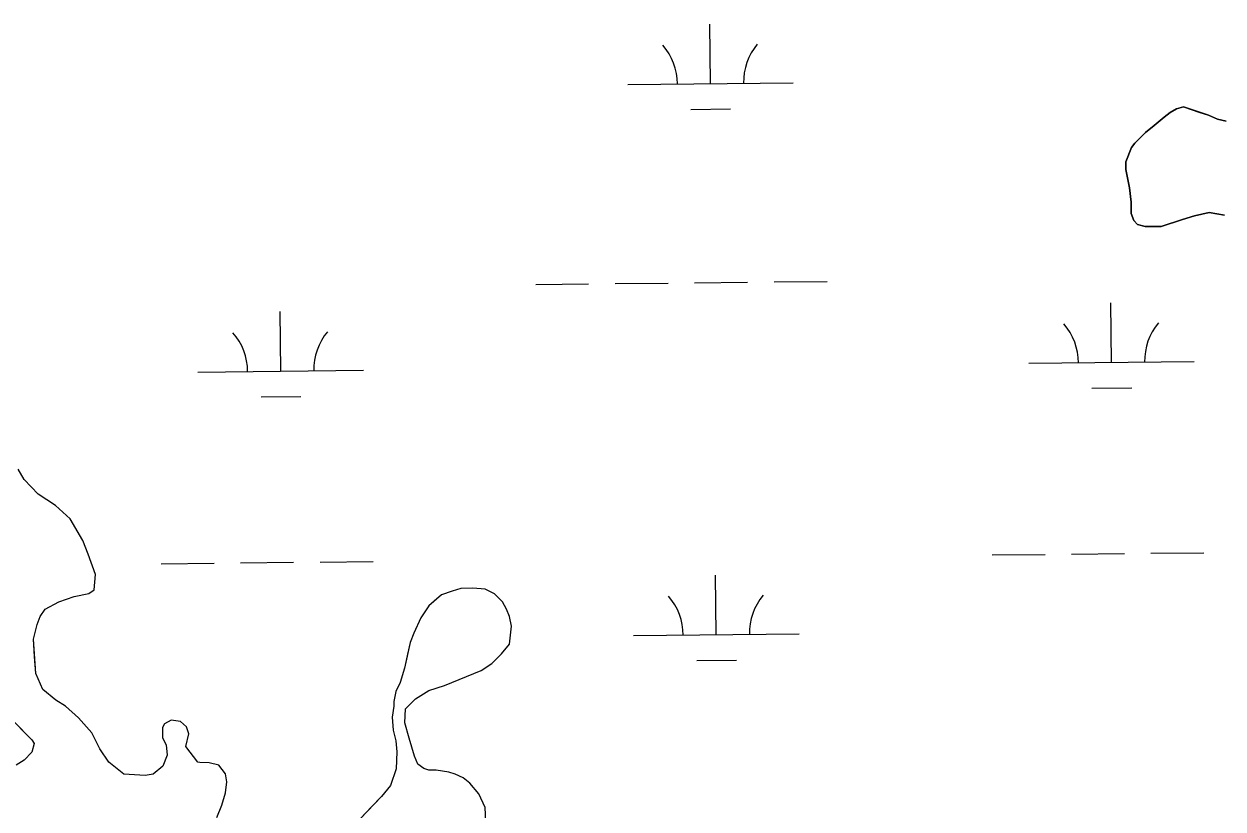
# Model space of a CAD drawing. Extents: x 3734862 to 3772949, y 391520 to 417239.
# Drawn here: x 3766192 to 3766916, y 407188 to 407662 of the extents above; entities that cross this region are included whole.
import ezdxf

# ---------------------------------------------------------------- set-up
doc = ezdxf.new("R2010")
doc.units = 0
doc.layers.add('V-TOPO-SHOR', color=7, linetype='Continuous')
doc.layers.add('V-WETL-SWMP', color=7, linetype='Continuous')

msp = doc.modelspace()

# ---------------------------------------------------------------- linework, layer by layer
at = {"layer": 'V-TOPO-SHOR'}
for p, q in [((3766880.73, 407605.96), (3766884.22, 407608.65)), ((3766884.22, 407608.65), (3766888.09, 407610.95)), ((3766888.09, 407610.95), (3766892.34, 407612.09)), ((3766892.34, 407612.09), (3766901.6, 407608.97)), ((3766901.6, 407608.97), (3766907.39, 407607.01)), ((3766907.39, 407607.01), (3766912.79, 407604.67)), ((3766869.49, 407596.73), (3766874.53, 407600.96)), ((3766874.53, 407600.96), (3766880.73, 407605.96)), ((3766912.79, 407604.67), (3766918.2, 407603.5)), ((3766862.9, 407590.18), (3766869.49, 407596.73)), ((3766857.45, 407579), (3766860.95, 407587.49)), ((3766860.95, 407587.49), (3766862.9, 407590.18)), ((3766857.43, 407574.36), (3766857.45, 407579)), ((3766859.7, 407563.15), (3766857.43, 407574.36)), ((3766860.83, 407554.65), (3766859.7, 407563.15)), ((3766860.8, 407547.69), (3766860.83, 407554.65)), ((3766862.33, 407543.44), (3766860.8, 407547.69)), ((3766864.64, 407541.11), (3766862.33, 407543.44)), ((3766891.7, 407544.1), (3766878.93, 407539.9)), ((3766899.05, 407546.39), (3766891.7, 407544.1)), ((3766907.94, 407548.29), (3766899.05, 407546.39)), ((3766917.21, 407546.71), (3766907.94, 407548.29)), ((3766869.27, 407539.93), (3766864.64, 407541.11)), ((3766878.93, 407539.9), (3766869.27, 407539.93))]:
    msp.add_line(p, q, dxfattribs=at)
for points in [[(3766918.2, 407603.5), (3766912.79, 407604.67), (3766907.39, 407607.01), (3766901.6, 407608.97), (3766892.34, 407612.09), (3766888.09, 407610.95), (3766884.22, 407608.65), (3766880.73, 407605.96), (3766874.53, 407600.96), (3766869.49, 407596.73), (3766862.9, 407590.18), (3766860.95, 407587.49), (3766857.45, 407579), (3766857.43, 407574.36), (3766859.7, 407563.15), (3766860.83, 407554.65), (3766860.8, 407547.69), (3766862.33, 407543.44), (3766864.64, 407541.11), (3766869.27, 407539.93), (3766878.93, 407539.9), (3766891.7, 407544.1), (3766899.05, 407546.39), (3766907.94, 407548.29), (3766917.21, 407546.71)], [(3766313.71, 407209.54), (3766309.65, 407214.74), (3766303.72, 407216.25), (3766298.16, 407216.27), (3766297.05, 407216.65), (3766289.67, 407225.94), (3766291.56, 407233.72), (3766290.09, 407237.8), (3766286.4, 407241.15), (3766280.84, 407241.91), (3766276.75, 407239.7), (3766275.63, 407237.48), (3766275.61, 407231.18), (3766277.82, 407227.1), (3766278.53, 407220.79), (3766275.91, 407214.13), (3766269.96, 407209.33), (3766265.14, 407208.61), (3766252.17, 407209.4), (3766243.3, 407216.48), (3766237.77, 407224.65), (3766232.99, 407234.31), (3766224.87, 407243.24), (3766217.11, 407250.31), (3766211.19, 407254.04), (3766203.43, 407260.37), (3766199.02, 407270.02), (3766198.32, 407280.41), (3766197.62, 407290.79), (3766199.88, 407299.67), (3766201.75, 407304.49), (3766204.73, 407308.92), (3766212.9, 407313.34), (3766222.18, 407316.64), (3766231.08, 407318.46), (3766234.43, 407320.67), (3766235.21, 407329.94), (3766230.8, 407342.18), (3766227.5, 407350.35), (3766219.76, 407363.36), (3766210.9, 407371.54), (3766200.54, 407378.26), (3766192.05, 407387.19), (3766188.37, 407393.5)], [(3766471.12, 407176.32), (3766470.43, 407189.3), (3766466.75, 407197.47), (3766461.21, 407203.79), (3766457.15, 407207.14), (3766452.34, 407209.38), (3766448.64, 407210.51), (3766440.86, 407211.65), (3766436.41, 407211.67), (3766433.45, 407212.79), (3766429.75, 407215.4), (3766427.92, 407220.23), (3766424.62, 407230.99), (3766422.06, 407240.27), (3766422.46, 407248.79), (3766428.42, 407254.7), (3766436.59, 407259.86), (3766445.87, 407262.78), (3766468.15, 407271.97), (3766474.46, 407276.02), (3766480.42, 407281.93), (3766485.26, 407287.84), (3766486.41, 407298.59), (3766485.32, 407304.52), (3766483.48, 407308.98), (3766480.91, 407313.44), (3766476.1, 407318.27), (3766470.56, 407320.89), (3766463.15, 407321.66), (3766455.73, 407321.32), (3766450.54, 407319.85), (3766444.23, 407317.65), (3766441.25, 407315.07), (3766436.42, 407311.01), (3766431.57, 407303.61), (3766427.46, 407294.36), (3766425.21, 407288.81), (3766423.7, 407281.77), (3766421.81, 407273.26), (3766419.19, 407264.74), (3766416.57, 407259.19), (3766415.44, 407253.26), (3766415.43, 407250.3), (3766414.29, 407243.63), (3766415, 407235.84), (3766416.46, 407229.54), (3766417.18, 407222.86), (3766416.77, 407212.48), (3766413.39, 407202.49), (3766407.81, 407195.84), (3766401.85, 407189.56), (3766395.15, 407182.54)], [(3766189.63, 407237.07), (3766196.65, 407230), (3766198.12, 407227.77), (3766196.62, 407222.58), (3766192.15, 407217.78), (3766187.32, 407214.84)], [(3766308.42, 407183.24), (3766311.41, 407190.64), (3766313.66, 407198.05), (3766314.43, 407204.72), (3766313.71, 407209.54)]]:
    msp.add_lwpolyline(points, dxfattribs=at)
at = {"layer": 'V-WETL-SWMP'}
for p, q in [((3766606.62, 407626.13), (3766606.24, 407662.13)), ((3766556.62, 407625.61), (3766656.61, 407626.66)), ((3766594.78, 407610.58), (3766618.78, 407610.83)), ((3766501.05, 407504.94), (3766533.04, 407505.28)), ((3766549.04, 407505.45), (3766581.04, 407505.79)), ((3766597.04, 407505.96), (3766629.04, 407506.29)), ((3766645.04, 407506.46), (3766677.04, 407506.8)), ((3766848.88, 407457.87), (3766848.5, 407493.87)), ((3766347, 407452.57), (3766346.62, 407488.57)), ((3766798.88, 407457.34), (3766898.88, 407458.4)), ((3766297, 407452.04), (3766397, 407453.1)), ((3766837.04, 407442.31), (3766861.04, 407442.57)), ((3766335.16, 407437.01), (3766359.16, 407437.27)), ((3766776.69, 407341.67), (3766808.69, 407342.01)), ((3766824.69, 407342.18), (3766856.69, 407342.52)), ((3766872.69, 407342.68), (3766904.69, 407343.02)), ((3766274.81, 407336.37), (3766306.81, 407336.71)), ((3766322.81, 407336.88), (3766354.81, 407337.21)), ((3766370.81, 407337.38), (3766402.81, 407337.72)), ((3766610.13, 407293.48), (3766609.75, 407329.48)), ((3766560.13, 407292.95), (3766660.13, 407294.01)), ((3766598.29, 407277.92), (3766622.29, 407278.17))]:
    msp.add_line(p, q, dxfattribs=at)
for points in [[(3766918.2, 407603.5), (3766912.79, 407604.67), (3766907.39, 407607.01), (3766892.34, 407612.09), (3766888.09, 407610.95), (3766884.22, 407608.65), (3766874.53, 407600.96), (3766869.49, 407596.73), (3766862.9, 407590.18), (3766860.95, 407587.49), (3766857.45, 407579), (3766857.43, 407574.36), (3766859.7, 407563.15), (3766860.83, 407554.65), (3766860.8, 407547.69), (3766862.33, 407543.44), (3766864.64, 407541.11), (3766869.27, 407539.93), (3766878.93, 407539.9), (3766891.7, 407544.1), (3766899.05, 407546.39), (3766907.94, 407548.29), (3766917.21, 407546.71)], [(3766278.53, 407220.79), (3766275.91, 407214.13), (3766269.96, 407209.33), (3766265.14, 407208.61), (3766252.17, 407209.4), (3766243.3, 407216.48), (3766237.77, 407224.65), (3766232.99, 407234.31), (3766224.87, 407243.24), (3766217.11, 407250.31), (3766211.19, 407254.04), (3766203.43, 407260.37), (3766199.02, 407270.02), (3766197.62, 407290.79), (3766199.88, 407299.67), (3766201.75, 407304.49), (3766204.73, 407308.92), (3766212.9, 407313.34), (3766222.18, 407316.64), (3766231.08, 407318.46), (3766234.43, 407320.67), (3766235.21, 407329.94), (3766230.8, 407342.19), (3766227.5, 407350.35), (3766219.76, 407363.36), (3766210.9, 407371.55), (3766200.54, 407378.26), (3766192.05, 407387.19), (3766188.37, 407393.5)], [(3766471.12, 407176.32), (3766470.43, 407189.3), (3766466.75, 407197.47), (3766461.21, 407203.79), (3766457.15, 407207.14), (3766452.34, 407209.38), (3766448.64, 407210.51), (3766440.86, 407211.65), (3766436.41, 407211.67), (3766433.45, 407212.79), (3766429.75, 407215.4), (3766427.92, 407220.23), (3766424.62, 407230.99), (3766422.06, 407240.26), (3766422.46, 407248.79), (3766428.42, 407254.7), (3766436.59, 407259.85), (3766445.87, 407262.79), (3766468.15, 407271.97), (3766474.46, 407276.02), (3766480.42, 407281.93), (3766485.26, 407287.84), (3766486.41, 407298.59), (3766485.32, 407304.52), (3766483.48, 407308.98), (3766480.91, 407313.44), (3766476.11, 407318.27), (3766470.56, 407320.89), (3766463.15, 407321.66), (3766455.73, 407321.32), (3766450.54, 407319.85), (3766444.23, 407317.65), (3766436.42, 407311.01), (3766431.57, 407303.61), (3766427.46, 407294.36), (3766425.21, 407288.81), (3766421.81, 407273.26), (3766419.19, 407264.74), (3766416.57, 407259.19), (3766415.44, 407253.26), (3766415.43, 407250.3), (3766414.29, 407243.63), (3766415, 407235.84), (3766416.46, 407229.54), (3766417.18, 407222.86), (3766416.77, 407212.48), (3766413.39, 407202.49), (3766407.81, 407195.84), (3766395.15, 407182.54)], [(3766174.86, 407251.95), (3766196.65, 407230), (3766198.12, 407227.77), (3766196.62, 407222.59), (3766192.15, 407217.78), (3766187.32, 407214.84)], [(3766308.42, 407183.24), (3766311.41, 407190.64), (3766313.66, 407198.05), (3766314.43, 407204.72), (3766313.71, 407209.54), (3766309.65, 407214.74), (3766303.72, 407216.25), (3766298.16, 407216.27), (3766297.05, 407216.64), (3766289.67, 407225.94), (3766291.56, 407233.72), (3766290.09, 407237.8), (3766286.39, 407241.15), (3766280.84, 407241.91), (3766276.75, 407239.7), (3766275.63, 407237.48), (3766275.61, 407231.18), (3766277.81, 407227.1), (3766278.53, 407220.79)]]:
    msp.add_lwpolyline(points, dxfattribs=at)
for centre, start, end in [((3766661.85, 407627.19), 139.83336, 181.37702), ((3766551.37, 407626.03), 359.83336, 41.37702), ((3766402.23, 407453.63), 139.83336, 181.37702), ((3766793.63, 407457.76), 359.83336, 41.37702), ((3766904.11, 407458.93), 139.83336, 181.37702), ((3766291.75, 407452.46), 359.83336, 41.37702), ((3766665.36, 407294.54), 139.83336, 181.37702), ((3766554.88, 407293.37), 359.83336, 41.37702)]:
    msp.add_arc(centre, 35.25, start, end, dxfattribs=at)

doc.saveas('drawing.dxf')
